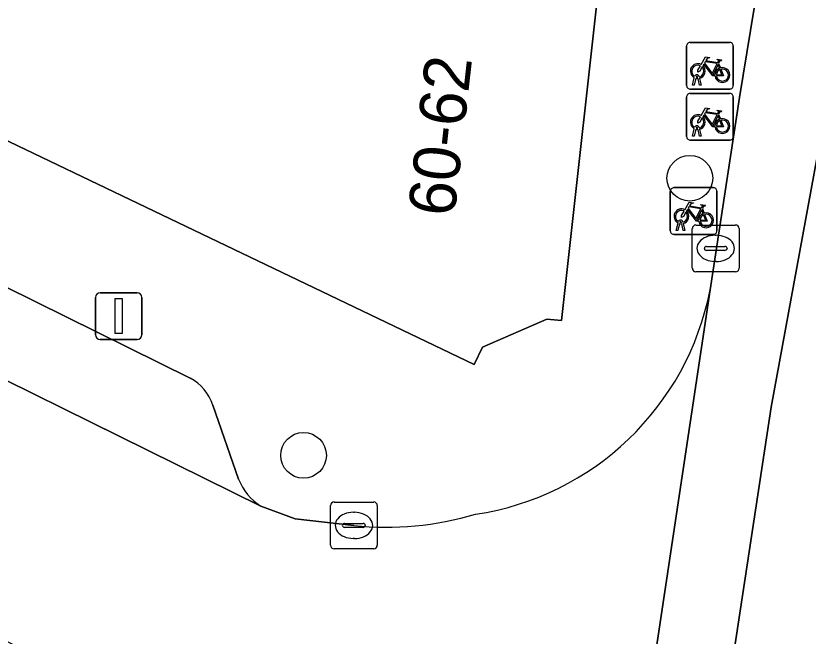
# Model space of a CAD drawing. Extents: x 160349 to 161355, y 381727 to 382854.
# Drawn here: x 160869.73 to 160886.69, y 382440.99 to 382454.27 of the extents above; entities that cross this region are included whole.
import ezdxf

# ---------------------------------------------------------------- set-up
doc = ezdxf.new("R2010")
doc.units = 0
for name, color, linetype in [('IMGEO_Boom', 7, 'Continuous'), ('IMGEO_Fietsenrek', 7, 'Continuous'), ('IMGEO_Kolk', 7, 'Continuous'), ('IMGEO_Lichtmast', 7, 'Continuous'), ('IMGEO_Pand', 7, 'Continuous'), ('IMGEO_Pand_nummerreeks', 7, 'Continuous'), ('IMGEO_Parkeervlak_open', 7, 'Continuous'), ('IMGEO_Rijbaan_lokaal_gesloten', 7, 'Continuous'), ('IMGEO_Rijbaan_lokaal_open', 7, 'Continuous'), ('IMGEO_Voetpad_open', 7, 'Continuous')]:
    doc.layers.add(name, color=color, linetype=linetype)

msp = doc.modelspace()

# ---------------------------------------------------------------- linework, layer by layer
at = {"layer": 'IMGEO_Boom'}
for centre in [(160884.162, 382450.793), (160875.893, 382444.86)]:
    msp.add_circle(centre, 0.489, dxfattribs=at)
at = {"layer": 'IMGEO_Fietsenrek'}
for p, q in [((160884.167, 382453.701), (160885.008, 382453.701)), ((160885.008, 382453.701), (160884.167, 382453.701)), ((160884.092, 382452.776), (160884.092, 382453.617)), ((160884.092, 382453.617), (160884.092, 382452.776)), ((160885.092, 382453.626), (160885.092, 382452.785)), ((160885.092, 382452.785), (160885.092, 382453.626)), ((160884.779, 382453.25), (160884.815, 382453.155)), ((160884.219, 382452.785), (160884.258, 382452.945)), ((160884.288, 382452.933), (160884.253, 382452.785)), ((160884.33, 382452.957), (160884.329, 382452.961)), ((160884.371, 382452.785), (160884.337, 382452.927)), ((160884.361, 382452.968), (160884.362, 382452.961)), ((160884.369, 382452.931), (160884.404, 382452.785)), ((160885.017, 382452.701), (160884.176, 382452.701)), ((160884.176, 382452.701), (160885.017, 382452.701)), ((160884.253, 382452.785), (160884.219, 382452.785)), ((160884.404, 382452.785), (160884.371, 382452.785)), ((160884.092, 382451.684), (160884.092, 382452.525)), ((160884.092, 382452.525), (160884.092, 382451.684)), ((160884.167, 382452.609), (160885.008, 382452.609)), ((160885.008, 382452.609), (160884.167, 382452.609)), ((160885.092, 382452.534), (160885.092, 382451.693)), ((160885.092, 382451.693), (160885.092, 382452.534)), ((160884.779, 382452.158), (160884.815, 382452.063)), ((160884.219, 382451.693), (160884.258, 382451.853)), ((160884.288, 382451.841), (160884.253, 382451.693)), ((160884.33, 382451.865), (160884.329, 382451.869)), ((160884.371, 382451.693), (160884.337, 382451.835)), ((160884.361, 382451.876), (160884.362, 382451.869)), ((160884.369, 382451.839), (160884.404, 382451.693)), ((160884.253, 382451.693), (160884.219, 382451.693)), ((160884.404, 382451.693), (160884.371, 382451.693)), ((160885.017, 382451.609), (160884.176, 382451.609)), ((160884.176, 382451.609), (160885.017, 382451.609)), ((160883.743, 382449.666), (160883.743, 382450.507)), ((160883.743, 382450.507), (160883.743, 382449.666)), ((160883.818, 382450.591), (160884.659, 382450.591)), ((160884.659, 382450.591), (160883.818, 382450.591)), ((160884.743, 382450.516), (160884.743, 382449.675)), ((160884.743, 382449.675), (160884.743, 382450.516)), ((160884.43, 382450.14), (160884.466, 382450.045)), ((160883.87, 382449.675), (160883.909, 382449.835)), ((160883.939, 382449.823), (160883.904, 382449.675)), ((160883.981, 382449.847), (160883.98, 382449.851)), ((160884.022, 382449.675), (160883.988, 382449.817)), ((160884.012, 382449.858), (160884.013, 382449.851)), ((160884.02, 382449.821), (160884.055, 382449.675)), ((160883.904, 382449.675), (160883.87, 382449.675)), ((160884.055, 382449.675), (160884.022, 382449.675)), ((160884.668, 382449.591), (160883.827, 382449.591)), ((160883.827, 382449.591), (160884.668, 382449.591))]:
    msp.add_line(p, q, dxfattribs=at)
for points in [[(160884.405, 382453.227), (160884.5, 382453.391), (160884.586, 382453.377), (160884.588, 382453.368), (160884.532, 382453.357), (160884.505, 382453.312), (160884.761, 382453.271)], [(160884.761, 382453.271), (160884.786, 382453.32), (160884.78, 382453.324), (160884.757, 382453.328), (160884.745, 382453.335), (160884.744, 382453.338), (160884.746, 382453.343), (160884.841, 382453.328), (160884.843, 382453.318), (160884.833, 382453.305), (160884.821, 382453.299), (160884.807, 382453.305), (160884.779, 382453.25)], [(160884.426, 382453.175), (160884.374, 382453.085), (160884.334, 382453.06), (160884.335, 382453.107), (160884.39, 382453.201)], [(160884.701, 382452.983), (160884.651, 382452.983), (160884.46, 382453.234), (160884.441, 382453.202)], [(160884.748, 382453.246), (160884.491, 382453.287), (160884.474, 382453.258), (160884.641, 382453.038), (160884.748, 382453.246)], [(160884.796, 382453.148), (160884.766, 382453.225), (160884.657, 382453.007), (160884.7, 382453.007)], [(160884.73, 382453.007), (160884.85, 382453.006), (160884.806, 382453.12)], [(160884.826, 382453.127), (160884.881, 382452.982), (160884.731, 382452.982)], [(160884.405, 382452.135), (160884.5, 382452.299), (160884.586, 382452.285), (160884.588, 382452.276), (160884.532, 382452.265), (160884.505, 382452.22), (160884.761, 382452.179)], [(160884.701, 382451.891), (160884.651, 382451.891), (160884.46, 382452.142), (160884.441, 382452.11)], [(160884.748, 382452.154), (160884.491, 382452.195), (160884.474, 382452.166), (160884.641, 382451.946), (160884.748, 382452.154)], [(160884.761, 382452.179), (160884.786, 382452.228), (160884.78, 382452.232), (160884.757, 382452.236), (160884.745, 382452.243), (160884.744, 382452.246), (160884.746, 382452.251), (160884.841, 382452.236), (160884.843, 382452.226), (160884.833, 382452.213), (160884.821, 382452.207), (160884.807, 382452.213), (160884.779, 382452.158)], [(160884.426, 382452.083), (160884.374, 382451.993), (160884.334, 382451.968), (160884.335, 382452.015), (160884.39, 382452.109)], [(160884.796, 382452.056), (160884.766, 382452.133), (160884.657, 382451.915), (160884.7, 382451.915)], [(160884.73, 382451.915), (160884.85, 382451.914), (160884.806, 382452.028)], [(160884.826, 382452.035), (160884.881, 382451.89), (160884.731, 382451.89)], [(160884.056, 382450.117), (160884.151, 382450.281), (160884.237, 382450.267), (160884.239, 382450.258), (160884.183, 382450.247), (160884.156, 382450.202), (160884.412, 382450.161)], [(160884.352, 382449.873), (160884.302, 382449.873), (160884.111, 382450.124), (160884.092, 382450.092)], [(160884.399, 382450.136), (160884.142, 382450.177), (160884.125, 382450.148), (160884.292, 382449.928), (160884.399, 382450.136)], [(160884.447, 382450.038), (160884.417, 382450.115), (160884.308, 382449.897), (160884.351, 382449.897)], [(160884.412, 382450.161), (160884.437, 382450.21), (160884.431, 382450.214), (160884.408, 382450.218), (160884.396, 382450.225), (160884.395, 382450.228), (160884.397, 382450.233), (160884.492, 382450.218), (160884.494, 382450.208), (160884.484, 382450.195), (160884.472, 382450.189), (160884.458, 382450.195), (160884.43, 382450.14)], [(160884.077, 382450.065), (160884.025, 382449.975), (160883.985, 382449.95), (160883.986, 382449.997), (160884.041, 382450.091)], [(160884.381, 382449.897), (160884.501, 382449.896), (160884.457, 382450.01)], [(160884.477, 382450.017), (160884.532, 382449.872), (160884.382, 382449.872)]]:
    msp.add_lwpolyline(points, dxfattribs=at)
for centre, radius, start, end in [((160884.17, 382453.623), 0.0779, 92.4484, 184.2845), ((160884.17, 382453.623), 0.0779, 92.4484, 184.2845), ((160885.014, 382453.623), 0.0779, 2.4484, 94.2845), ((160885.014, 382453.623), 0.0779, 2.4484, 94.2845), ((160884.332, 382453.086), 0.159, 62.6766, 242.1369), ((160884.332, 382453.086), 0.129, 63.3192, 238.903), ((160884.332, 382453.086), 0.129, 283.6043, 43.4302), ((160884.332, 382453.086), 0.159, 283.5766, 46.6042), ((160884.859, 382453.002), 0.159, 187.0065, 105.7708), ((160884.312, 382452.957), 0.0499, 12.8025, 158.6934), ((160884.859, 382453.002), 0.159, 113.3408, 178.3217), ((160884.859, 382453.002), 0.129, 113.923, 177.9556), ((160884.859, 382453.002), 0.129, 188.6715, 104.5883), ((160884.332, 382453.086), 0.159, 253.9967, 271.7867), ((160884.312, 382452.957), 0.0174, 12.8025, 163.4502), ((160884.332, 382453.086), 0.129, 253.415, 269.0204), ((160884.17, 382452.779), 0.0779, 182.4484, 274.2845), ((160884.17, 382452.779), 0.0779, 182.4484, 274.2845), ((160885.014, 382452.779), 0.0779, 272.4484, 4.2845), ((160885.014, 382452.779), 0.0779, 272.4484, 4.2845), ((160884.17, 382452.531), 0.0779, 92.4484, 184.2845), ((160884.17, 382452.531), 0.0779, 92.4484, 184.2845), ((160885.014, 382452.531), 0.0779, 2.4484, 94.2845), ((160885.014, 382452.531), 0.0779, 2.4484, 94.2845), ((160884.332, 382451.994), 0.159, 62.6766, 242.1369), ((160884.332, 382451.994), 0.129, 63.3192, 238.903), ((160884.332, 382451.994), 0.129, 283.6043, 43.4302), ((160884.332, 382451.994), 0.159, 283.5766, 46.6042), ((160884.859, 382451.91), 0.159, 113.3408, 178.3217), ((160884.859, 382451.91), 0.159, 187.0065, 105.7708), ((160884.859, 382451.91), 0.129, 113.923, 177.9556), ((160884.859, 382451.91), 0.129, 188.6715, 104.5883), ((160884.312, 382451.865), 0.0499, 12.8025, 158.6934), ((160884.332, 382451.994), 0.159, 253.9967, 271.7867), ((160884.312, 382451.865), 0.0174, 12.8025, 163.4502), ((160884.332, 382451.994), 0.129, 253.415, 269.0204), ((160884.17, 382451.687), 0.0779, 182.4484, 274.2845), ((160884.17, 382451.687), 0.0779, 182.4484, 274.2845), ((160885.014, 382451.687), 0.0779, 272.4484, 4.2845), ((160885.014, 382451.687), 0.0779, 272.4484, 4.2845), ((160883.821, 382450.513), 0.0779, 92.4484, 184.2845), ((160883.821, 382450.513), 0.0779, 92.4484, 184.2845), ((160884.665, 382450.513), 0.0779, 2.4484, 94.2845), ((160884.665, 382450.513), 0.0779, 2.4484, 94.2845), ((160883.983, 382449.976), 0.159, 62.6766, 242.1369), ((160883.983, 382449.976), 0.129, 63.3192, 238.903), ((160883.983, 382449.976), 0.129, 283.6043, 43.4302), ((160883.983, 382449.976), 0.159, 283.5766, 46.6042), ((160884.51, 382449.892), 0.159, 113.3408, 178.3217), ((160884.51, 382449.892), 0.159, 187.0065, 105.7708), ((160884.51, 382449.892), 0.129, 113.923, 177.9556), ((160884.51, 382449.892), 0.129, 188.6715, 104.5883), ((160883.963, 382449.847), 0.0499, 12.8025, 158.6934), ((160883.983, 382449.976), 0.159, 253.9967, 271.7867), ((160883.963, 382449.847), 0.0174, 12.8025, 163.4502), ((160883.983, 382449.976), 0.129, 253.415, 269.0204), ((160883.821, 382449.669), 0.0779, 182.4484, 274.2845), ((160883.821, 382449.669), 0.0779, 182.4484, 274.2845), ((160884.665, 382449.669), 0.0779, 272.4484, 4.2845), ((160884.665, 382449.669), 0.0779, 272.4484, 4.2845)]:
    msp.add_arc(centre, radius, start, end, dxfattribs=at)
at = {"layer": 'IMGEO_Kolk'}
for p, q in [((160884.29, 382449.791), (160885.142, 382449.791)), ((160884.215, 382448.865), (160884.215, 382449.717)), ((160885.216, 382449.717), (160885.216, 382448.865)), ((160884.703, 382449.571), (160884.728, 382449.571)), ((160884.474, 382449.285), (160884.474, 382449.297)), ((160884.517, 382449.334), (160884.915, 382449.334)), ((160884.958, 382449.297), (160884.958, 382449.285)), ((160884.912, 382449.248), (160884.514, 382449.248)), ((160884.726, 382449.011), (160884.701, 382449.011)), ((160885.142, 382448.791), (160884.29, 382448.791)), ((160876.546, 382443.861), (160877.398, 382443.861)), ((160876.471, 382442.935), (160876.471, 382443.787)), ((160877.472, 382443.787), (160877.472, 382442.935)), ((160876.959, 382443.641), (160876.984, 382443.641)), ((160876.73, 382443.355), (160876.73, 382443.367)), ((160876.773, 382443.404), (160877.171, 382443.404)), ((160877.214, 382443.367), (160877.214, 382443.355)), ((160877.168, 382443.318), (160876.77, 382443.318)), ((160876.982, 382443.081), (160876.957, 382443.081)), ((160877.398, 382442.861), (160876.546, 382442.861))]:
    msp.add_line(p, q, dxfattribs=at)
for points in [[(160884.29, 382449.791), (160885.142, 382449.791)], [(160884.215, 382448.865), (160884.215, 382449.717)], [(160885.216, 382449.717), (160885.216, 382448.865)], [(160885.142, 382448.791), (160884.29, 382448.791)], [(160876.546, 382443.861), (160877.398, 382443.861)], [(160876.471, 382442.935), (160876.471, 382443.787)], [(160877.472, 382443.787), (160877.472, 382442.935)], [(160877.398, 382442.861), (160876.546, 382442.861)]]:
    msp.add_lwpolyline(points, dxfattribs=at)
for centre, radius, start, end in [((160884.292, 382449.715), 0.0765, 91.552, 178.448), ((160884.292, 382449.715), 0.0765, 91.552, 178.448), ((160885.14, 382449.715), 0.0765, 1.552, 88.448), ((160885.14, 382449.715), 0.0765, 1.552, 88.448), ((160884.514, 382449.294), 0.0403, 85.8775, 175.7526), ((160884.511, 382449.284), 0.0366, 178.938, 274.7102), ((160884.915, 382449.291), 0.043, 264.8664, 352.4533), ((160884.919, 382449.296), 0.0386, 1.7309, 96.639), ((160884.292, 382448.867), 0.0765, 181.552, 268.448), ((160884.292, 382448.867), 0.0765, 181.552, 268.448), ((160885.14, 382448.867), 0.0765, 271.552, 358.448), ((160885.14, 382448.867), 0.0765, 271.552, 358.448), ((160876.548, 382443.785), 0.0765, 91.552, 178.448), ((160876.548, 382443.785), 0.0765, 91.552, 178.448), ((160877.396, 382443.785), 0.0765, 1.552, 88.448), ((160877.396, 382443.785), 0.0765, 1.552, 88.448), ((160876.77, 382443.364), 0.0403, 85.8775, 175.7526), ((160876.767, 382443.354), 0.0366, 178.938, 274.7102), ((160877.171, 382443.361), 0.043, 264.8664, 352.4533), ((160877.175, 382443.366), 0.0386, 1.7309, 96.639), ((160876.548, 382442.937), 0.0765, 181.552, 268.448), ((160876.548, 382442.937), 0.0765, 181.552, 268.448), ((160877.396, 382442.937), 0.0765, 271.552, 358.448), ((160877.396, 382442.937), 0.0765, 271.552, 358.448)]:
    msp.add_arc(centre, radius, start, end, dxfattribs=at)
for centre, major_axis, ratio, start_param, end_param in [((160884.702, 382449.291), (-0.387, 0.002), 0.722429, 4.712389, 7.853982), ((160884.727, 382449.291), (-0.39, 0.002), 0.717154, 1.570796, 4.712389), ((160876.958, 382443.361), (-0.387, 0.002), 0.722429, 4.712389, 7.853982), ((160876.983, 382443.361), (-0.39, 0.002), 0.717154, 1.570796, 4.712389)]:
    msp.add_ellipse(centre, major_axis=major_axis, ratio=ratio, start_param=start_param, end_param=end_param, dxfattribs=at)
at = {"layer": 'IMGEO_Lichtmast'}
for p, q in [((160871.441, 382447.442), (160871.441, 382448.242)), ((160871.441, 382448.242), (160871.441, 382447.442)), ((160871.541, 382448.342), (160872.331, 382448.342)), ((160872.331, 382448.342), (160871.541, 382448.342)), ((160872.431, 382448.242), (160872.431, 382447.442)), ((160872.431, 382447.442), (160872.431, 382448.242)), ((160872.331, 382447.342), (160871.541, 382447.342)), ((160871.541, 382447.342), (160872.331, 382447.342))]:
    msp.add_line(p, q, dxfattribs=at)
msp.add_lwpolyline([(160871.861, 382448.217), (160872.011, 382448.217), (160872.011, 382447.467), (160871.861, 382447.467), (160871.861, 382448.217)], dxfattribs=at)
for centre, start, end in [((160871.541, 382448.242), 90, 180), ((160871.541, 382448.242), 90, 180), ((160872.331, 382448.242), 0, 90), ((160872.331, 382448.242), 360, 90), ((160871.541, 382447.442), 180, 270), ((160871.541, 382447.442), 180, 270), ((160872.331, 382447.442), 270, 0), ((160872.331, 382447.442), 270, 0)]:
    msp.add_arc(centre, 0.1, start, end, dxfattribs=at)
at = {"layer": 'IMGEO_Pand'}
msp.add_lwpolyline([(160869.926, 382457.547), (160869.696, 382457.068), (160867.614, 382452.725), (160867.535, 382452.559), (160879.547, 382446.803), (160879.725, 382447.175), (160881.102, 382447.778), (160881.413, 382447.744), (160882.349, 382456.163)], close=True, dxfattribs=at)
at = {"layer": 'IMGEO_Parkeervlak_open'}
for points in [[(160873.467, 382446.511), (160854.226, 382456.033), (160853.754, 382455.086), (160852.678, 382455.593), (160853.171, 382456.467), (160848.514, 382458.762), (160845.113, 382460.438), (160839.183, 382463.36), (160835.775, 382465.039), (160825.252, 382470.222), (160821.736, 382471.957), (160812.178, 382476.666), (160811.72, 382475.748), (160810.662, 382476.305), (160811.136, 382477.167), (160802.625, 382481.346)], [(160799.626, 382480.864), (160839.679, 382461.164), (160842.825, 382459.616), (160861.02, 382450.667), (160874.98, 382443.774)], [(160874.502, 382444.351), (160873.953, 382445.936)]]:
    msp.add_lwpolyline(points, dxfattribs=at)
for centre, radius, start, end in [((160872.971, 382445.599), 1.039, 18.9566, 61.4536), ((160875.607, 382444.78), 1.185, 201.2163, 238.062)]:
    msp.add_arc(centre, radius, start, end, dxfattribs=at)
at = {"layer": 'IMGEO_Rijbaan_lokaal_gesloten'}
for points in [[(160885.854, 382456.356), (160885.223, 382452.521), (160884.594, 382448.404), (160881.688, 382429.028), (160881.647, 382428.757), (160881.202, 382425.818), (160880.898, 382423.426), (160880.13, 382418.151), (160879.045, 382410.779), (160878.312, 382405.748), (160878.277, 382405.504), (160877.814, 382402.326), (160877.633, 382401.041), (160876.858, 382395.532), (160876.585, 382393.594), (160876.163, 382391.049), (160875.148, 382384.925), (160874.712, 382382.293), (160873.06, 382374.355)], [(160870.943, 382366.742), (160870.039, 382363.675), (160871.535, 382363.229), (160871.549, 382363.225), (160872.864, 382367.516), (160875.093, 382376.203), (160878.093, 382391.995), (160879.468, 382401.203), (160881.177, 382413.62), (160883.781, 382431.953), (160885.906, 382445.891), (160887.065, 382452.22)], [(160887.065, 382452.22), (160885.906, 382445.891), (160883.781, 382431.953), (160881.177, 382413.62), (160879.468, 382401.203), (160878.093, 382391.995), (160875.093, 382376.203), (160872.864, 382367.516), (160871.549, 382363.225), (160874.812, 382362.252), (160876.305, 382367.268), (160878.01, 382373.759), (160879.223, 382378.677), (160880.076, 382382.874), (160881.485, 382391.022), (160882.6, 382398.989), (160883.453, 382405.054), (160885.584, 382420.595), (160889.059, 382444.497), (160890.141, 382451.415)]]:
    msp.add_lwpolyline(points, dxfattribs=at)
at = {"layer": 'IMGEO_Rijbaan_lokaal_open'}
for points in [[(160876.968, 382443.36), (160875.713, 382443.5), (160874.98, 382443.774), (160861.02, 382450.667), (160842.825, 382459.616), (160840.591, 382455.134), (160854.094, 382448.508), (160879.336, 382436.034), (160879.651, 382435.711)], [(160881.688, 382429.028), (160884.594, 382448.404)]]:
    msp.add_lwpolyline(points, dxfattribs=at)
for centre, radius, start, end in [((160878.691, 382449.548), 6.013, 278.4522, 349.0282), ((160877.676, 382449.923), 6.601, 263.8439, 286.7193)]:
    msp.add_arc(centre, radius, start, end, dxfattribs=at)
at = {"layer": 'IMGEO_Voetpad_open'}
for points in [[(160802.625, 382481.346), (160811.136, 382477.167), (160810.662, 382476.305), (160811.72, 382475.748), (160812.178, 382476.666), (160821.736, 382471.957), (160822.196, 382472.89), (160825.712, 382471.155), (160825.252, 382470.222), (160835.775, 382465.039), (160836.235, 382465.972), (160839.643, 382464.293), (160839.183, 382463.36), (160845.113, 382460.438), (160845.573, 382461.371), (160848.974, 382459.695), (160848.514, 382458.762), (160853.171, 382456.467), (160852.678, 382455.593), (160853.754, 382455.086), (160854.226, 382456.033), (160873.467, 382446.511)], [(160884.594, 382448.404), (160885.223, 382452.521), (160885.854, 382456.356), (160886.772, 382462.594)], [(160882.349, 382456.163), (160881.413, 382447.744), (160881.102, 382447.778), (160879.725, 382447.175), (160879.547, 382446.803), (160867.535, 382452.559), (160867.614, 382452.725), (160865.758, 382453.643), (160865.66, 382453.438), (160860.274, 382456.018)], [(160873.953, 382445.936), (160874.502, 382444.351)], [(160874.98, 382443.774), (160875.713, 382443.5), (160876.968, 382443.36)]]:
    msp.add_lwpolyline(points, dxfattribs=at)
for centre, radius, start, end in [((160878.691, 382449.548), 6.013, 278.4522, 349.0282), ((160872.971, 382445.599), 1.039, 18.9566, 61.4536), ((160875.607, 382444.78), 1.185, 201.2163, 238.062), ((160877.676, 382449.923), 6.601, 263.8439, 286.7193)]:
    msp.add_arc(centre, radius, start, end, dxfattribs=at)

# ---------------------------------------------------------------- texts
at = {"layer": 'IMGEO_Pand_nummerreeks'}
msp.add_text('60-62', height=1, rotation=83.5808, dxfattribs=at).set_placement((160879.12, 382449.95))

doc.saveas('drawing.dxf')
